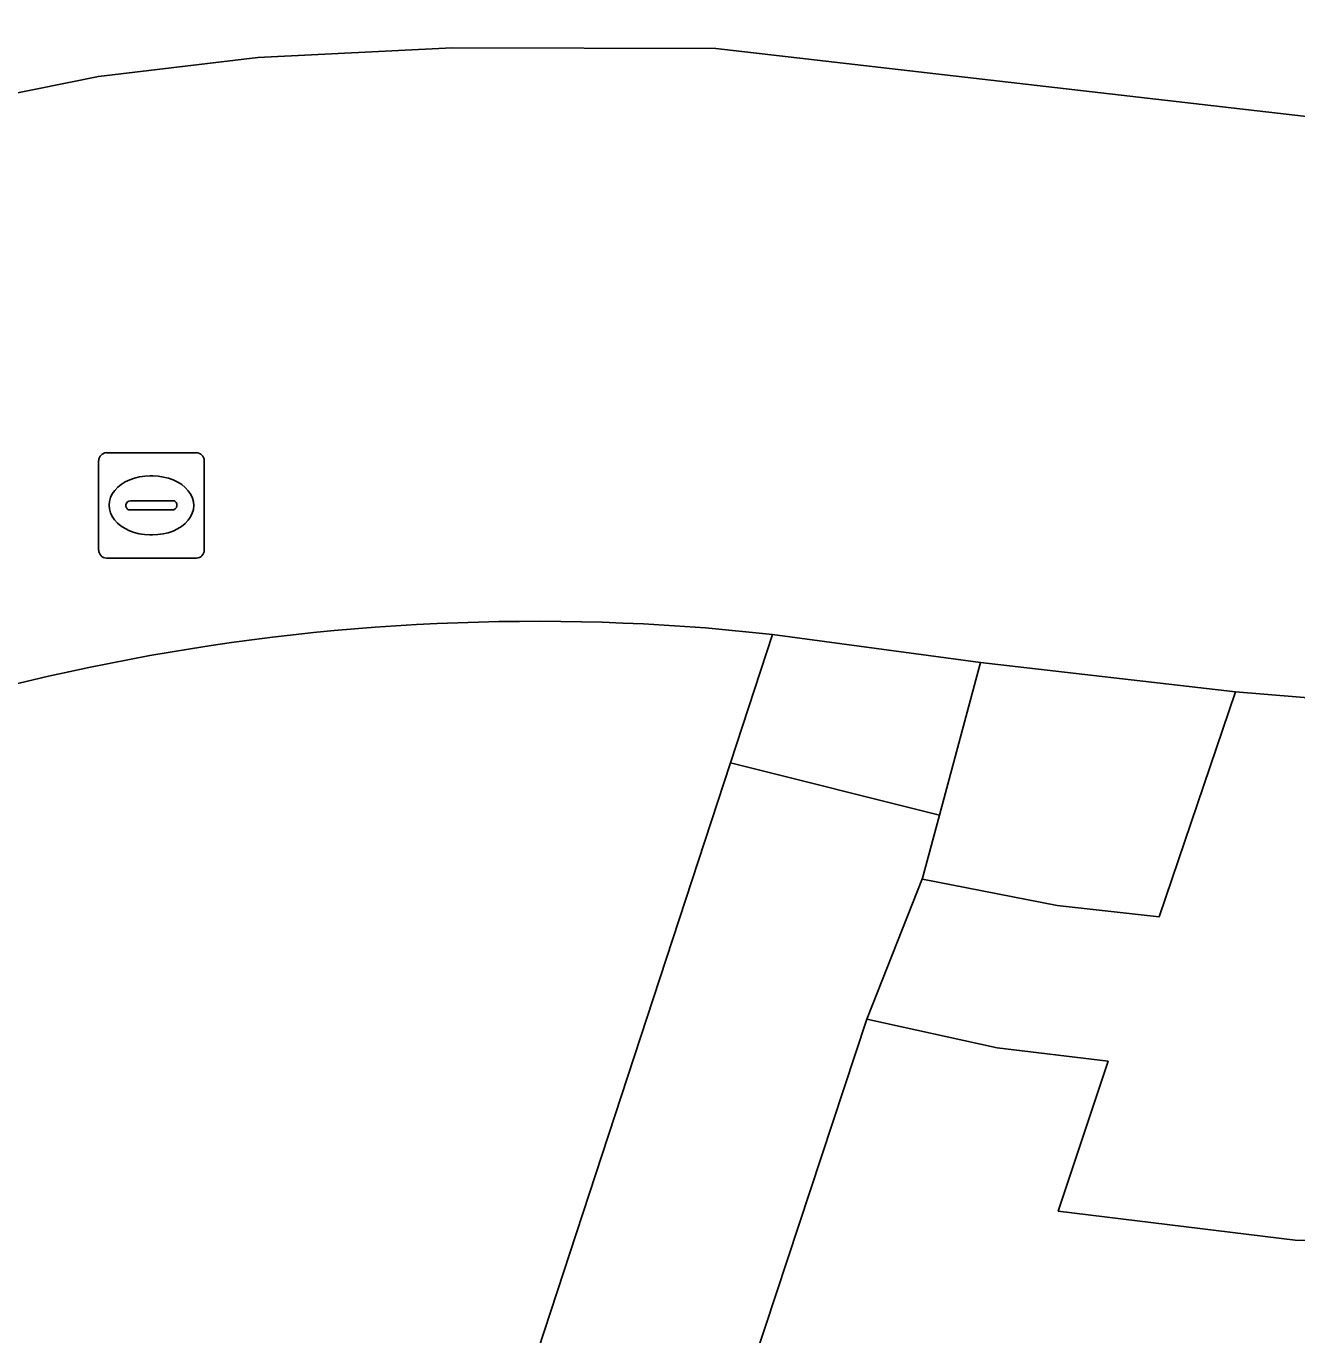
# Model space of a CAD drawing. Extents: x 160675 to 161153, y 383241 to 383714.
# Drawn here: x 160892.24 to 160904.29, y 383443.78 to 383456.2 of the extents above; entities that cross this region are included whole.
import ezdxf

# ---------------------------------------------------------------- set-up
doc = ezdxf.new("R2010")
doc.units = 0
for name, color, linetype in [('IMGEO_Groenvoorziening', 7, 'Continuous'), ('IMGEO_Rijbaan_lokaal_gesloten', 7, 'Continuous'), ('IMGEO_Rioolput', 7, 'Continuous'), ('IMGEO_Voetpad_gesloten', 7, 'Continuous'), ('IMGEO_Voetpad_open', 7, 'Continuous')]:
    doc.layers.add(name, color=color, linetype=linetype)

msp = doc.modelspace()

# ---------------------------------------------------------------- linework, layer by layer
at = {"layer": 'IMGEO_Groenvoorziening'}
for points in [[(160961.401, 383438.272), (160959.945, 383443.924), (160957.181, 383455.143), (160948.323, 383453.092), (160940.889, 383451.334), (160925.647, 383447.762), (160912.456, 383444.655), (160912.313, 383445.09), (160912.097, 383445.102), (160911.285, 383444.92), (160908.049, 383444.567), (160904.275, 383444.678), (160902.028, 383444.954), (160902.501, 383446.376), (160901.449, 383446.503), (160900.213, 383446.777), (160898.49, 383441.561)], [(160891.945, 383430.913), (160892.817, 383430.636), (160896.603, 383442.142), (160898.917, 383449.21), (160899.315, 383450.426), (160898.682, 383450.49)], [(160892.448, 383450.03), (160874.918, 383445.841), (160872.956, 383445.375)]]:
    msp.add_lwpolyline(points, dxfattribs=at)
msp.add_lwpolyline([(160903.709, 383449.884), (160901.29, 383450.162), (160900.902, 383448.713), (160900.741, 383448.113), (160900.739, 383448.105), (160902.017, 383447.856), (160902.984, 383447.748)], close=True, dxfattribs=at)
msp.add_arc((160897.075, 383429.791), 20.761, 85.5616, 102.8787, dxfattribs=at)
at = {"layer": 'IMGEO_Rijbaan_lokaal_gesloten'}
for points in [[(160906.277, 383455.126), (160898.78, 383455.99), (160896.277, 383455.996), (160894.432, 383455.904), (160892.921, 383455.723), (160891.056, 383455.347), (160870.468, 383450.445), (160855.873, 383446.993), (160853.723, 383446.484)], [(160898.682, 383450.49), (160899.315, 383450.426), (160901.29, 383450.162), (160903.709, 383449.884), (160905.206, 383449.759)], [(160872.956, 383445.375), (160874.918, 383445.841), (160892.448, 383450.03)]]:
    msp.add_lwpolyline(points, dxfattribs=at)
msp.add_arc((160897.075, 383429.791), 20.761, 85.5616, 102.8787, dxfattribs=at)
at = {"layer": 'IMGEO_Rioolput'}
for p, q in [((160892.998, 383452.152), (160893.85, 383452.152)), ((160892.923, 383451.226), (160892.923, 383452.078)), ((160893.924, 383452.078), (160893.924, 383451.226)), ((160893.411, 383451.932), (160893.436, 383451.932)), ((160893.182, 383451.646), (160893.182, 383451.658)), ((160893.225, 383451.695), (160893.623, 383451.695)), ((160893.666, 383451.658), (160893.666, 383451.646)), ((160893.62, 383451.609), (160893.222, 383451.609)), ((160893.434, 383451.372), (160893.409, 383451.372)), ((160893.85, 383451.152), (160892.998, 383451.152))]:
    msp.add_line(p, q, dxfattribs=at)
for points in [[(160892.998, 383452.152), (160893.85, 383452.152)], [(160892.923, 383451.226), (160892.923, 383452.078)], [(160893.924, 383452.078), (160893.924, 383451.226)], [(160893.85, 383451.152), (160892.998, 383451.152)]]:
    msp.add_lwpolyline(points, dxfattribs=at)
for centre, radius, start, end in [((160893, 383452.076), 0.0765, 91.552, 178.448), ((160893, 383452.076), 0.0765, 91.552, 178.448), ((160893.848, 383452.076), 0.0765, 1.552, 88.448), ((160893.848, 383452.076), 0.0765, 1.552, 88.448), ((160893.222, 383451.655), 0.0403, 85.8775, 175.7526), ((160893.219, 383451.645), 0.0366, 178.938, 274.7102), ((160893.623, 383451.652), 0.043, 264.8664, 352.4533), ((160893.627, 383451.657), 0.0386, 1.7309, 96.639), ((160893, 383451.228), 0.0765, 181.552, 268.448), ((160893, 383451.228), 0.0765, 181.552, 268.448), ((160893.848, 383451.228), 0.0765, 271.552, 358.448), ((160893.848, 383451.228), 0.0765, 271.552, 358.448)]:
    msp.add_arc(centre, radius, start, end, dxfattribs=at)
for centre, major_axis, ratio, start_param, end_param in [((160893.41, 383451.652), (-0.387, 0.002), 0.722429, 4.712389, 7.853982), ((160893.435, 383451.652), (-0.39, 0.002), 0.717154, 1.570796, 4.712389)]:
    msp.add_ellipse(centre, major_axis=major_axis, ratio=ratio, start_param=start_param, end_param=end_param, dxfattribs=at)
at = {"layer": 'IMGEO_Voetpad_gesloten'}
msp.add_lwpolyline([(160898.49, 383441.561), (160900.213, 383446.777), (160900.741, 383448.113), (160900.902, 383448.713), (160898.917, 383449.21), (160896.603, 383442.142), (160892.817, 383430.636), (160891.945, 383430.913), (160891.102, 383428.361), (160891.964, 383428.057), (160887.586, 383414.657), (160887.16, 383414.802), (160887.126, 383414.813), (160885.997, 383411.403), (160880.837, 383413.055), (160879.89, 383410.16), (160887.438, 383407.737), (160889.462, 383413.962), (160893.842, 383427.457), (160894.728, 383427.15), (160895.585, 383429.72), (160894.704, 383430.007)], close=True, dxfattribs=at)
at = {"layer": 'IMGEO_Voetpad_open'}
for points in [[(160855.31, 383449.263), (160860.27, 383450.447), (160872.599, 383453.371), (160890.531, 383457.65), (160891.056, 383455.347), (160892.921, 383455.723), (160894.432, 383455.904), (160896.277, 383455.996), (160898.78, 383455.99), (160906.277, 383455.126)], [(160905.206, 383449.759), (160903.709, 383449.884), (160902.984, 383447.748), (160902.017, 383447.856), (160900.739, 383448.105), (160900.741, 383448.113), (160900.213, 383446.777), (160901.449, 383446.503), (160902.501, 383446.376), (160902.028, 383444.954), (160904.275, 383444.678), (160908.049, 383444.567), (160911.285, 383444.92), (160912.097, 383445.102), (160912.313, 383445.09), (160911.346, 383450.209)]]:
    msp.add_lwpolyline(points, dxfattribs=at)
msp.add_lwpolyline([(160901.29, 383450.162), (160899.315, 383450.426), (160898.917, 383449.21), (160900.902, 383448.713)], close=True, dxfattribs=at)

doc.saveas('drawing.dxf')
